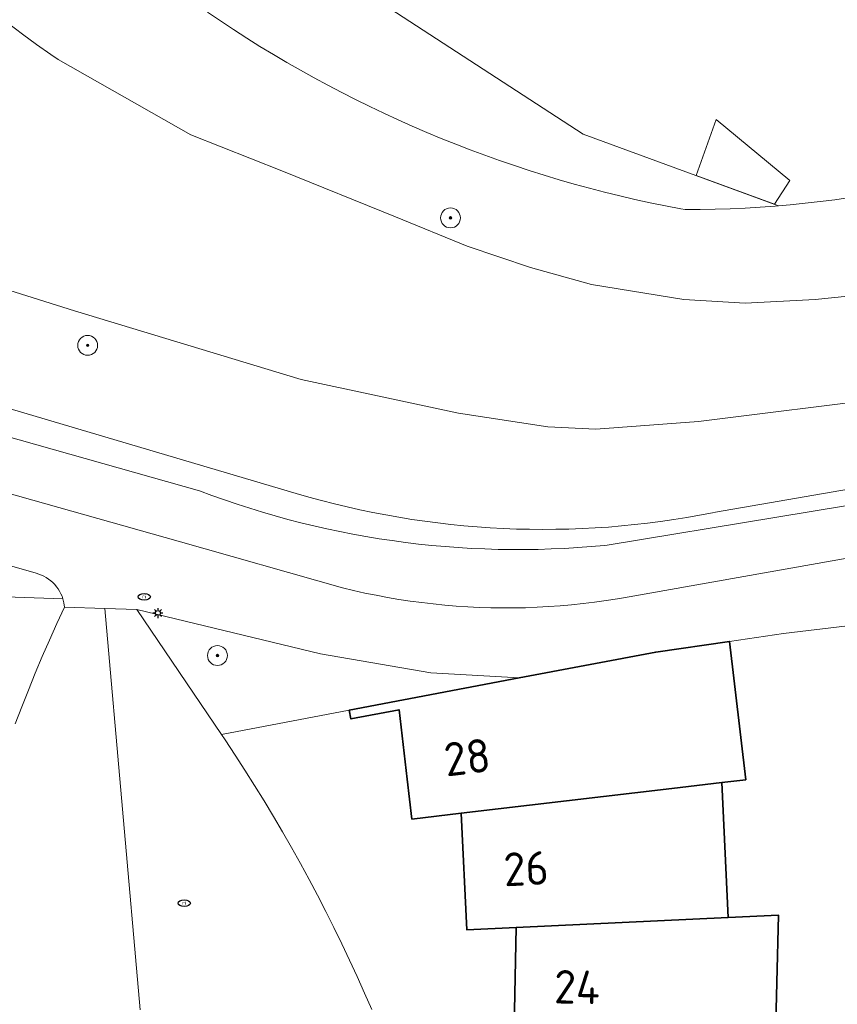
# Model space of a CAD drawing. Header units: metres. Extents: x 152610 to 160096, y 456114 to 462495.
# Tile 538 of 656: x 158312 to 158345, y 460763 to 460803. Entities that reach past the tile are written whole.
import ezdxf
from ezdxf.enums import TextEntityAlignment as Align

# ---------------------------------------------------------------- set-up
doc = ezdxf.new("R2010")
doc.units = ezdxf.units.M
doc.header["$LTSCALE"] = 0.5
doc.layers.get('0').update_dxf_attribs({"linetype": 'CONTINUOUS'})
for name, color, linetype, lineweight in [('B-PV-GK-BESCHOEIING-G', 251, 'GK-BESCHOEIING-SO', 18), ('B-PV-GR-BOOM-S', 251, 'CONTINUOUS', 25), ('B-PV-GW-TALUD_KRUIN-G', 251, 'CONTINUOUS', 18), ('B-PV-IE-MEUBILAIR-S', 251, 'CONTINUOUS', 25), ('B-PV-OG-BEBOUWING-GV', 6, 'CONTINUOUS', 35), ('B-PV-OG-BEBOUWING-T18', 1, 'CONTINUOUS', 18), ('B-PV-OG-BEBOUWING_SCHUUR-GV', 251, 'CONTINUOUS', 18), ('B-PV-OG-TERREIN_BEGROEID-GV', 251, 'CONTINUOUS', 18), ('B-PV-OG-WATER_SLOOT-GV', 251, 'CONTINUOUS', 18), ('B-PV-VH-GESLOTENVERHARDING_ASFALT-GV', 251, 'CONTINUOUS', 18), ('B-PV-VH-OPENVERHARDING_BETONSTRAATSTEEN-GV', 251, 'CONTINUOUS', 18)]:
    doc.layers.add(name, color=color, linetype=linetype, lineweight=lineweight)
doc.styles.add('NLCS-ISO', font='NLCS-ISO.ttf')
doc.styles.add('NLCS-ISO-M750-T18', font='NLCS-ISO.ttf', dxfattribs={"height": 1.35})
doc.linetypes.add('GK-BESCHOEIING-SO', pattern='A,18,-3,[1,NLCS.SHX,S=0.6,R=0,X=0,Y=0],-3', length=24)

# ---------------------------------------------------------------- blocks, each defined once
blk = doc.blocks.new('SIE-MEUBILAIR_PAAL_LICHTMAST-SO')
for points in [[(-0.62, 0), (-1, 0)], [(-0.71, 0.71), (-0.44, 0.44)], [(0, 1), (0, 0.62)], [(0.44, 0.44), (0.71, 0.71)], [(1, 0), (0.62, 0)], [(-0.71, -0.71), (-0.44, -0.44)], [(0, -0.62), (0, -1)], [(0.44, -0.44), (0.71, -0.71)]]:
    blk.add_lwpolyline(points)
blk.add_circle((0, 0), 0.5)
blk = doc.blocks.new('SIE-MEUBILAIR_PUT_RIOOLPUT-SO')
blk.add_ellipse((0, 0), major_axis=(1.25, 0), ratio=0.54)
at = {"style": 'NLCS-ISO'}
blk.add_text('ri', height=0.75, dxfattribs=at).set_placement((-0.04, 0.07), align=Align.MIDDLE_CENTER)
blk = doc.blocks.new('SGR-BOOM_GBKN-SO')
at = {"linetype": 'ByBlock', "lineweight": 18}
h = blk.add_hatch(color=0, dxfattribs=at)
h.dxf.hatch_style = 1
edge = h.paths.add_edge_path()
edge.add_arc((0, 0), 0.25, 0, 360)
at = {"color": 0, "linetype": 'ByBlock', "lineweight": 18}
for radius in [2, 0.25]:
    blk.add_circle((0, 0), radius, dxfattribs=at)
at = {"color": 0, "linetype": 'ByBlock', "lineweight": 18, "style": 'NLCS-ISO'}
blk.add_attdef('SOORT', (2.5, 0), '', height=1.5, dxfattribs=at)

msp = doc.modelspace()

# ---------------------------------------------------------------- linework, layer by layer
at = {"layer": 'B-PV-GK-BESCHOEIING-G', "flags": 128}
msp.add_lwpolyline([(158394.204, 460635.103), (158399.672, 460637.24), (158409.428, 460638.273), (158411.181, 460638.433), (158412.478, 460638.267), (158421.206, 460634.758), (158427.086, 460632.8), (158430.253, 460632.241), (158431.912, 460632.134), (158433.188, 460632.444), (158434.158, 460632.868), (158435.279, 460633.826), (158436.385, 460634.963), (158436.437, 460635.067), (158436.535, 460635.278), (158436.625, 460635.492), (158436.708, 460635.709), (158436.783, 460635.929), (158436.851, 460636.151), (158436.911, 460636.376), (158436.963, 460636.602), (158437.007, 460636.83), (158437.044, 460637.06), (158437.073, 460637.29), (158437.093, 460637.522), (158437.106, 460637.754), (158437.11, 460637.986), (158437.107, 460638.218), (158437.096, 460638.45), (158437.077, 460638.682), (158437.049, 460638.913), (158437.032, 460639.032), (158436.67, 460644.936), (158435.282, 460656.573), (158435.204, 460657.212), (158435.102, 460658.112), (158435.007, 460659.013), (158434.92, 460659.915), (158434.842, 460660.818), (158434.771, 460661.721), (158434.708, 460662.625), (158434.653, 460663.529), (158434.607, 460664.434), (158434.568, 460665.339), (158434.537, 460666.245), (158434.514, 460667.15), (158434.5, 460668.056), (158434.493, 460668.962), (158434.494, 460669.868), (158434.503, 460670.774), (158434.52, 460671.68), (158434.546, 460672.586), (158434.579, 460673.491), (158434.62, 460674.396), (158435.158, 460683.298), (158435.191, 460691.058), (158435.594, 460702.579), (158435.631, 460703.569), (158435.683, 460704.779), (158435.743, 460705.988), (158435.811, 460707.197), (158435.888, 460708.406), (158435.972, 460709.614), (158436.064, 460710.821), (158436.164, 460712.028), (158436.272, 460713.235), (158436.388, 460714.44), (158436.512, 460715.645), (158436.644, 460716.848), (158436.784, 460718.051), (158436.932, 460719.253), (158437.087, 460720.454), (158437.251, 460721.654), (158437.423, 460722.853), (158437.602, 460724.051), (158437.79, 460725.247), (158437.985, 460726.442), (158438.188, 460727.636), (158438.399, 460728.829), (158438.618, 460730.02), (158438.845, 460731.209), (158439.08, 460732.397), (158439.322, 460733.584), (158439.573, 460734.769), (158439.831, 460735.952), (158440.097, 460737.133), (158440.371, 460738.313), (158440.652, 460739.491), (158440.942, 460740.667), (158441.239, 460741.841), (158441.544, 460743.013), (158441.856, 460744.183), (158442.177, 460745.35), (158442.505, 460746.516), (158442.84, 460747.68), (158443.184, 460748.841), (158443.628, 460749.999), (158445.924, 460758.546), (158447.558, 460782.625), (158447.564, 460782.711), (158447.769, 460785.017), (158449.775, 460812.682), (158449.779, 460812.904), (158449.776, 460813.125), (158449.764, 460813.346), (158449.745, 460813.567), (158449.717, 460813.787), (158449.682, 460814.006), (158449.639, 460814.223), (158449.588, 460814.439), (158449.529, 460814.652), (158449.462, 460814.864), (158449.388, 460815.073), (158449.307, 460815.279), (158449.218, 460815.482), (158449.122, 460815.681), (158449.018, 460815.877), (158448.908, 460816.069), (158448.791, 460816.258), (158448.667, 460816.441), (158448.536, 460816.62), (158448.399, 460816.795), (158448.256, 460816.964), (158448.107, 460817.128), (158447.952, 460817.286), (158447.792, 460817.439), (158447.626, 460817.586), (158447.455, 460817.727), (158447.279, 460817.861), (158447.098, 460817.989), (158446.913, 460818.111), (158446.723, 460818.225), (158446.529, 460818.333), (158446.332, 460818.434), (158446.131, 460818.528), (158445.927, 460818.614), (158445.72, 460818.693), (158445.51, 460818.764), (158445.298, 460818.827), (158445.083, 460818.883), (158444.867, 460818.932), (158444.649, 460818.972), (158444.43, 460819.004), (158444.21, 460819.029), (158443.989, 460819.045), (158443.767, 460819.054), (158443.546, 460819.055), (158443.324, 460819.047), (158443.103, 460819.032), (158442.883, 460819.008), (158442.663, 460818.977), (158442.445, 460818.938), (158442.229, 460818.891), (158442.014, 460818.836), (158441.802, 460818.773), (158441.591, 460818.703), (158441.384, 460818.625), (158441.179, 460818.54), (158440.978, 460818.448), (158440.78, 460818.348), (158440.586, 460818.241), (158440.396, 460818.127), (158440.21, 460818.007), (158440.028, 460817.88), (158439.851, 460817.746), (158439.68, 460817.606), (158439.513, 460817.46), (158439.352, 460817.308), (158439.196, 460817.151), (158439.046, 460816.987), (158438.988, 460816.921), (158438.866, 460816.777), (158438.214, 460816.009), (158437.556, 460815.246), (158436.891, 460814.489), (158436.221, 460813.737), (158435.545, 460812.99), (158434.862, 460812.249), (158429.86, 460807.383), (158424.676, 460802.557), (158419.639, 460799.152), (158413.442, 460794.893), (158409.963, 460792.467), (158407.891, 460791.057), (158406.398, 460790.393), (158404.141, 460789.745), (158402.493, 460789.442), (158399.053, 460789.19), (158397.166, 460789.162), (158395.23, 460789.316), (158391.988, 460789.722), (158383.812, 460791.441), (158372.67, 460793.444), (158366.128, 460794.178), (158362.372, 460794.22), (158359.77, 460794.171), (158356.093, 460793.631), (158348.759, 460792.275), (158343.766, 460791.768), (158340.945, 460791.622), (158338.476, 460791.774), (158334.765, 460792.368), (158332.303, 460793.054), (158329.764, 460793.91), (158326.871, 460795.099), (158322.297, 460796.948), (158318.63, 460798.391), (158313.289, 460801.421), (158313.001, 460801.623), (158312.428, 460802.033), (158311.861, 460802.45), (158311.298, 460802.874), (158310.74, 460803.304), (158310.187, 460803.74), (158309.639, 460804.182), (158309.096, 460804.631), (158308.974, 460804.74), (158308.279, 460805.369), (158307.589, 460806.003), (158306.905, 460806.643), (158306.227, 460807.289), (158305.554, 460807.94), (158304.887, 460808.598), (158304.225, 460809.261), (158303.569, 460809.929), (158302.919, 460810.604), (158302.274, 460811.283), (158301.635, 460811.969), (158301.003, 460812.659), (158300.376, 460813.355), (158299.755, 460814.057), (158299.14, 460814.763), (158298.531, 460815.475), (158297.928, 460816.192), (158297.332, 460816.914), (158296.741, 460817.642), (158296.157, 460818.374), (158295.579, 460819.111), (158295.008, 460819.853), (158294.442, 460820.6), (158293.884, 460821.352), (158293.331, 460822.109), (158292.785, 460822.87), (158292.246, 460823.636), (158291.713, 460824.406), (158291.356, 460825.047), (158290.995, 460825.712), (158290.641, 460826.38), (158290.294, 460827.052), (158289.955, 460827.728), (158289.622, 460828.408), (158289.297, 460829.091), (158288.978, 460829.777), (158288.667, 460830.467), (158288.364, 460831.16), (158288.068, 460831.856), (158287.779, 460832.555), (158287.497, 460833.258), (158287.223, 460833.963), (158286.957, 460834.671), (158286.698, 460835.382), (158286.446, 460836.095), (158286.202, 460836.811), (158285.966, 460837.53), (158285.737, 460838.251), (158285.516, 460838.975), (158285.303, 460839.7), (158285.097, 460840.428), (158284.899, 460841.159), (158284.708, 460841.891), (158284.526, 460842.625), (158284.351, 460843.361), (158284.184, 460844.099), (158284.117, 460844.337), (158283.904, 460845.111), (158283.699, 460845.887), (158283.502, 460846.665), (158283.313, 460847.445), (158283.131, 460848.226), (158282.957, 460849.01), (158282.791, 460849.795), (158282.633, 460850.582), (158282.483, 460851.371), (158282.34, 460852.16), (158282.206, 460852.952), (158282.079, 460853.744), (158281.96, 460854.538), (158281.85, 460855.333), (158281.747, 460856.129), (158281.652, 460856.926), (158281.565, 460857.724), (158281.485, 460858.523), (158281.414, 460859.322), (158281.351, 460860.122), (158281.296, 460860.923), (158281.23, 460861.521), (158281.088, 460862.87), (158280.953, 460864.221), (158280.827, 460865.572), (158280.708, 460866.924), (158280.598, 460868.276), (158280.495, 460869.629), (158280.401, 460870.983), (158280.314, 460872.338), (158280.235, 460873.692), (158280.165, 460875.048), (158280.102, 460876.403), (158280.047, 460877.759), (158280.001, 460879.116), (158279.962, 460880.472), (158279.931, 460881.829), (158279.908, 460883.186), (158279.894, 460884.543), (158279.887, 460885.9), (158279.891, 460885.99), (158279.945, 460886.984), (158280.006, 460887.977), (158280.075, 460888.969), (158280.152, 460889.961), (158280.237, 460890.952), (158280.33, 460891.943), (158280.431, 460892.932), (158280.54, 460893.921), (158280.657, 460894.909), (158280.781, 460895.896), (158280.914, 460896.882), (158280.984, 460897.375), (158281.062, 460900.771), (158281.337, 460903.298), (158281.91, 460905.435), (158283.375, 460910.513), (158284.626, 460914.493), (158285.804, 460917.691), (158287.575, 460922.665), (158288.803, 460925.31), (158289.746, 460927.85), (158290.111, 460929.358), (158290.135, 460930.33), (158290.085, 460930.94), (158289.815, 460931.654), (158289.096, 460933.16), (158288.946, 460933.364), (158288.79, 460933.564), (158288.628, 460933.758), (158288.46, 460933.947), (158288.286, 460934.131), (158288.106, 460934.309), (158287.92, 460934.481), (158287.73, 460934.648), (158287.534, 460934.808), (158287.333, 460934.962), (158287.127, 460935.109), (158286.917, 460935.25), (158286.722, 460935.373), (158286.448, 460935.482), (158286.172, 460935.584), (158285.893, 460935.678), (158285.611, 460935.765), (158285.328, 460935.844), (158285.042, 460935.915), (158284.754, 460935.978), (158284.465, 460936.034), (158284.174, 460936.082), (158283.882, 460936.121), (158283.589, 460936.153), (158283.296, 460936.177), (158283.002, 460936.193), (158282.707, 460936.201), (158282.413, 460936.201), (158282.118, 460936.193), (158281.824, 460936.177), (158281.53, 460936.153), (158281.238, 460936.121), (158280.946, 460936.081), (158280.655, 460936.033), (158280.366, 460935.977), (158280.078, 460935.913), (158279.792, 460935.842), (158279.509, 460935.763), (158279.227, 460935.676), (158278.948, 460935.582), (158278.672, 460935.48), (158278.398, 460935.37), (158278.128, 460935.254), (158277.861, 460935.129), (158277.597, 460934.998), (158277.337, 460934.86), (158277.081, 460934.714), (158276.829, 460934.562), (158276.816, 460934.554), (158276.615, 460934.376), (158276.42, 460934.192), (158276.23, 460934.002), (158276.046, 460933.807), (158275.868, 460933.607), (158275.696, 460933.401), (158275.53, 460933.19), (158275.371, 460932.974), (158275.218, 460932.754), (158275.072, 460932.529), (158274.932, 460932.3), (158274.799, 460932.067), (158274.674, 460931.83), (158274.555, 460931.589), (158274.444, 460931.345), (158274.34, 460931.098), (158274.244, 460930.847), (158274.154, 460930.594), (158274.073, 460930.339), (158273.999, 460930.081), (158273.933, 460929.821), (158273.875, 460929.559), (158273.824, 460929.296), (158273.782, 460929.031), (158273.747, 460928.765), (158273.72, 460928.498), (158273.702, 460928.23), (158273.691, 460927.962), (158273.688, 460927.694), (158273.693, 460927.426), (158273.707, 460927.158), (158273.728, 460926.89), (158273.757, 460926.624), (158273.794, 460926.358), (158273.839, 460926.094), (158273.892, 460925.831), (158273.953, 460925.569), (158274.021, 460925.31), (158274.098, 460925.053), (158274.129, 460924.954), (158275.155, 460920.831), (158276.3, 460916.739), (158276.366, 460916.372), (158276.521, 460915.479), (158276.668, 460914.584), (158276.808, 460913.688), (158276.939, 460912.791), (158277.062, 460911.893), (158277.178, 460910.994), (158277.285, 460910.094), (158277.385, 460909.193), (158277.477, 460908.291), (158277.56, 460907.388), (158277.636, 460906.485), (158277.704, 460905.581), (158277.764, 460904.676), (158277.816, 460903.771), (158277.859, 460902.866), (158277.895, 460901.96), (158277.923, 460901.054), (158277.943, 460900.147), (158277.955, 460899.241), (158277.959, 460898.334), (158277.954, 460897.428), (158277.942, 460896.521), (158277.922, 460895.615), (158277.918, 460895.406), (158277.897, 460894.456), (158277.868, 460893.506), (158277.831, 460892.556), (158277.786, 460891.607), (158277.733, 460890.658), (158277.672, 460889.709), (158277.603, 460888.762), (158277.526, 460887.814), (158277.441, 460886.868), (158277.348, 460885.922), (158277.247, 460884.977), (158277.139, 460884.033), (158277.022, 460883.089), (158276.897, 460882.147), (158276.676, 460878.466), (158276.445, 460874.69), (158276.457, 460870.098), (158276.5, 460869.892), (158276.595, 460869.48), (158276.697, 460869.07), (158276.807, 460868.662), (158276.925, 460868.256), (158277.05, 460867.852), (158277.183, 460867.451), (158277.324, 460867.052), (158277.472, 460866.657), (158277.627, 460866.264), (158277.79, 460865.874), (158277.961, 460865.487), (158278.138, 460865.104), (158278.323, 460864.723), (158278.515, 460864.347), (158278.714, 460863.974), (158278.92, 460863.605), (158279.133, 460863.24), (158279.352, 460862.881), (158279.365, 460862.859), (158279.482, 460862.657), (158279.592, 460862.45), (158279.696, 460862.24), (158279.791, 460862.026), (158279.88, 460861.809), (158279.961, 460861.589), (158280.034, 460861.367), (158280.1, 460861.142), (158280.158, 460860.915), (158280.209, 460860.687), (158280.251, 460860.456), (158280.286, 460860.225), (158280.313, 460859.992), (158280.331, 460859.759), (158280.342, 460859.525), (158280.345, 460859.29), (158280.34, 460859.056), (158280.326, 460858.822), (158280.305, 460858.589), (158280.276, 460858.357), (158280.239, 460858.126), (158280.194, 460857.896), (158280.141, 460857.667), (158280.081, 460857.441), (158280.012, 460857.217), (158279.936, 460856.996), (158279.853, 460856.777), (158279.762, 460856.561), (158279.664, 460856.348), (158279.559, 460856.139), (158279.446, 460855.934), (158279.327, 460855.732), (158279.201, 460855.535), (158279.068, 460855.342), (158278.929, 460855.154), (158278.783, 460854.97), (158278.631, 460854.792), (158278.473, 460854.619), (158278.31, 460854.451), (158278.14, 460854.29), (158277.966, 460854.134), (158277.786, 460853.984), (158277.601, 460853.84), (158277.411, 460853.703), (158277.217, 460853.572), (158277.018, 460853.448), (158276.815, 460853.331), (158276.335, 460852.967), (158275.86, 460852.596), (158275.39, 460852.219), (158274.925, 460851.836), (158274.465, 460851.446), (158274.01, 460851.051), (158273.56, 460850.649), (158273.116, 460850.242), (158272.678, 460849.829), (158272.245, 460849.41), (158271.817, 460848.985), (158271.395, 460848.554), (158270.979, 460848.119), (158270.569, 460847.677), (158270.164, 460847.23), (158269.766, 460846.778), (158269.374, 460846.321), (158268.987, 460845.858), (158268.607, 460845.39), (158268.233, 460844.918), (158267.866, 460844.44), (158267.505, 460843.958), (158267.15, 460843.471), (158266.802, 460842.979), (158266.46, 460842.482), (158266.125, 460841.981), (158265.797, 460841.476), (158265.475, 460840.966), (158265.16, 460840.453), (158265.013, 460840.207), (158264.962, 460840.122), (158264.449, 460839.277), (158263.929, 460838.437), (158263.403, 460837.6), (158262.87, 460836.768), (158262.33, 460835.94), (158261.783, 460835.117), (158261.23, 460834.298), (158260.67, 460833.483), (158260.103, 460832.673), (158259.53, 460831.868), (158258.951, 460831.067), (158258.365, 460830.271), (158257.772, 460829.48), (158257.174, 460828.694), (158256.568, 460827.912), (158255.957, 460827.136), (158255.648, 460826.75), (158252.114, 460823), (158249.217, 460820.633), (158245.157, 460816.851), (158241.433, 460813.794), (158238.545, 460811.485), (158237.549, 460810.365), (158237.104, 460809.658), (158236.804, 460808.475), (158236.721, 460807.788), (158236.811, 460806.912), (158236.919, 460806.064), (158237.199, 460805.331), (158237.564, 460804.637), (158238.13, 460803.857), (158238.867, 460802.984), (158239.661, 460802.32), (158240.731, 460801.8), (158241.446, 460801.736), (158243.286, 460801.696), (158246.878, 460802.045), (158252.024, 460802.334), (158262.872, 460802.329), (158263.649, 460802.302), (158264.56, 460802.264), (158265.469, 460802.218), (158266.379, 460802.163), (158267.287, 460802.101), (158268.196, 460802.03), (158269.103, 460801.952), (158270.01, 460801.866), (158270.916, 460801.771), (158271.821, 460801.669), (158272.725, 460801.559), (158273.629, 460801.441), (158274.531, 460801.315), (158275.432, 460801.181), (158276.331, 460801.039), (158277.23, 460800.889), (158278.863, 460800.455), (158278.971, 460800.426), (158279.325, 460800.363), (158280.474, 460800.154), (158281.622, 460799.936), (158282.768, 460799.711), (158283.913, 460799.478), (158285.056, 460799.237), (158286.197, 460798.989), (158287.337, 460798.732), (158288.475, 460798.468), (158289.611, 460798.196), (158290.745, 460797.916), (158291.877, 460797.628), (158293.007, 460797.333), (158293.571, 460797.182), (158297.682, 460796.253), (158306.52, 460793.64), (158313.946, 460791.308), (158323.08, 460788.544), (158329.405, 460787.198), (158333.001, 460786.642), (158334.936, 460786.554), (158339.069, 460786.856), (158346.809, 460787.824), (158353.804, 460788.872), (158354.213, 460788.949), (158354.878, 460789.069), (158355.544, 460789.18), (158356.211, 460789.284), (158356.88, 460789.38), (158357.55, 460789.467), (158358.22, 460789.547), (158358.892, 460789.619), (158359.564, 460789.683), (158360.238, 460789.739), (158360.911, 460789.787), (158361.586, 460789.827), (158362.26, 460789.859), (158362.935, 460789.883), (158366.139, 460790.166), (158368.073, 460790.25), (158371.078, 460789.757), (158380.199, 460787.747), (158387.394, 460786.08), (158394.961, 460784.168), (158398.082, 460783.152), (158400.2, 460782.655), (158402.651, 460782.389), (158403.938, 460782.376), (158405.538, 460782.583), (158407.499, 460783.182), (158410.8, 460784.854), (158414.176, 460786.813), (158421.344, 460791.343), (158425.56, 460795.069), (158428.201, 460797.263), (158430.188, 460798.415), (158432.024, 460799.223), (158433.272, 460799.496), (158434.51, 460799.691), (158435.512, 460799.678), (158435.571, 460799.678), (158435.812, 460799.673), (158436.052, 460799.66), (158436.292, 460799.64), (158436.531, 460799.611), (158436.769, 460799.574), (158437.006, 460799.529), (158437.241, 460799.477), (158437.474, 460799.417), (158437.705, 460799.349), (158437.934, 460799.273), (158438.16, 460799.19), (158438.383, 460799.099), (158438.603, 460799.001), (158438.82, 460798.896), (158439.033, 460798.784), (158439.242, 460798.664), (158439.447, 460798.538), (158439.648, 460798.405), (158439.844, 460798.265), (158440.036, 460798.119), (158440.222, 460797.967), (158440.404, 460797.809), (158440.58, 460797.644), (158440.75, 460797.474), (158440.915, 460797.298), (158441.074, 460797.117), (158441.227, 460796.931), (158441.373, 460796.74), (158441.513, 460796.544), (158441.628, 460796.364), (158441.826, 460796.046), (158442.016, 460795.723), (158442.199, 460795.397), (158442.376, 460795.066), (158442.545, 460794.732), (158442.707, 460794.395), (158442.862, 460794.054), (158443.009, 460793.709), (158443.149, 460793.362), (158443.282, 460793.012), (158443.407, 460792.659), (158443.525, 460792.303), (158443.635, 460791.945), (158443.737, 460791.585), (158443.832, 460791.222), (158443.918, 460790.858), (158443.997, 460790.492), (158444.069, 460790.124), (158444.132, 460789.755), (158444.187, 460789.385), (158444.235, 460789.013), (158444.274, 460788.641), (158444.306, 460788.268), (158444.33, 460787.894), (158444.345, 460787.52), (158444.353, 460787.145), (158444.352, 460786.771), (158444.344, 460786.396), (158444.328, 460786.022), (158444.303, 460785.648), (158444.271, 460785.275), (158444.257, 460785.179), (158443.906, 460782.774), (158443.891, 460782.664), (158443.821, 460782.182), (158443.743, 460781.7), (158443.657, 460781.221), (158443.564, 460780.742), (158443.462, 460780.265), (158443.353, 460779.79), (158443.235, 460779.317), (158443.111, 460778.846), (158442.978, 460778.377), (158442.838, 460777.91), (158442.69, 460777.445), (158442.534, 460776.983), (158442.371, 460776.524), (158442.2, 460776.067), (158442.022, 460775.613), (158441.837, 460775.163), (158441.644, 460774.715), (158441.444, 460774.27), (158441.236, 460773.829), (158441.021, 460773.392), (158440.911, 460773.175), (158439.832, 460771.612), (158438.961, 460770.654), (158437.216, 460769.1), (158434.467, 460766.472), (158429.972, 460762.293), (158429.745, 460762.115), (158429.297, 460761.752), (158428.853, 460761.383), (158428.415, 460761.008), (158427.982, 460760.628), (158427.554, 460760.241), (158427.131, 460759.848), (158426.714, 460759.449), (158426.303, 460759.045), (158425.897, 460758.635), (158425.497, 460758.219), (158425.103, 460757.798), (158424.715, 460757.372), (158424.332, 460756.94), (158423.956, 460756.503), (158423.586, 460756.06), (158423.221, 460755.613), (158422.864, 460755.161), (158422.512, 460754.703), (158422.167, 460754.241), (158421.828, 460753.774), (158421.496, 460753.303), (158421.17, 460752.826), (158420.851, 460752.346), (158420.539, 460751.861), (158420.233, 460751.372), (158419.935, 460750.878), (158419.643, 460750.381), (158419.425, 460749.999), (158416.895, 460745.406), (158416.596, 460744.735), (158416.304, 460744.062), (158416.024, 460743.394), (158415.474, 460742.023), (158415.213, 460741.338), (158414.958, 460740.65), (158414.711, 460739.959), (158414.472, 460739.265), (158414.241, 460738.569), (158414.016, 460737.87), (158413.8, 460737.169), (158413.591, 460736.466), (158413.39, 460735.76), (158413.197, 460735.052), (158413.011, 460734.342), (158412.833, 460733.631), (158412.663, 460732.917), (158412.501, 460732.201), (158412.346, 460731.484), (158412.199, 460730.765), (158412.061, 460730.045), (158412.014, 460729.793), (158412.033, 460729.354), (158412.06, 460728.914), (158412.095, 460728.476), (158412.137, 460728.038), (158412.188, 460727.601), (158412.247, 460727.165), (158412.313, 460726.73), (158412.388, 460726.297), (158412.47, 460725.865), (158412.56, 460725.434), (158412.658, 460725.005), (158412.764, 460724.578), (158412.878, 460724.153), (158412.999, 460723.73), (158413.128, 460723.31), (158413.265, 460722.892), (158413.409, 460722.476), (158413.56, 460722.063), (158413.72, 460721.653), (158413.886, 460721.246), (158414.06, 460720.842), (158414.241, 460720.441), (158414.43, 460720.044), (158414.626, 460719.65), (158414.829, 460719.259), (158415.039, 460718.873), (158415.255, 460718.49), (158415.479, 460718.111), (158415.71, 460717.737), (158415.947, 460717.366), (158416.192, 460717.001), (158416.442, 460716.639), (158416.7, 460716.282), (158416.964, 460715.93), (158417.234, 460715.583), (158417.51, 460715.241), (158417.793, 460714.904), (158418.081, 460714.572), (158418.376, 460714.245), (158418.676, 460713.924), (158418.983, 460713.608), (158419.295, 460713.298), (158419.612, 460712.994), (158419.935, 460712.695), (158420.264, 460712.403), (158420.598, 460712.116), (158420.937, 460711.835), (158421.28, 460711.561), (158421.629, 460711.293), (158421.983, 460711.032), (158422.341, 460710.776), (158422.704, 460710.528), (158423.072, 460710.286), (158423.444, 460710.051), (158423.819, 460709.822), (158424.081, 460709.669), (158424.209, 460709.611), (158424.479, 460709.483), (158424.744, 460709.348), (158425.006, 460709.206), (158425.265, 460709.057), (158425.519, 460708.901), (158425.768, 460708.739), (158426.014, 460708.569), (158426.254, 460708.393), (158426.49, 460708.211), (158426.721, 460708.023), (158426.947, 460707.828), (158427.167, 460707.627), (158427.382, 460707.421), (158427.592, 460707.209), (158427.795, 460706.991), (158427.993, 460706.768), (158428.185, 460706.54), (158428.37, 460706.306), (158428.549, 460706.068), (158428.722, 460705.825), (158428.888, 460705.578), (158429.047, 460705.326), (158429.2, 460705.07), (158429.345, 460704.809), (158429.484, 460704.546), (158429.615, 460704.278), (158429.74, 460704.007), (158429.857, 460703.733), (158429.966, 460703.456), (158430.068, 460703.176), (158430.163, 460702.893), (158430.249, 460702.608), (158430.329, 460702.32), (158430.42, 460701.95), (158428.933, 460690.288), (158428.348, 460688.69), (158428.2, 460688.309), (158428.045, 460687.931), (158427.882, 460687.557), (158427.712, 460687.185), (158427.535, 460686.817), (158427.35, 460686.453), (158427.159, 460686.092), (158426.96, 460685.736), (158426.755, 460685.383), (158426.542, 460685.034), (158426.323, 460684.689), (158426.097, 460684.349), (158425.865, 460684.013), (158425.626, 460683.682), (158425.503, 460683.519), (158419.706, 460678.275), (158416.726, 460675.288), (158415, 460673.127), (158413.37, 460670.851), (158411.077, 460666.723), (158410.912, 460666.216), (158410.753, 460665.706), (158410.603, 460665.194), (158410.46, 460664.68), (158410.325, 460664.164), (158410.197, 460663.645), (158410.078, 460663.125), (158409.966, 460662.603), (158409.862, 460662.08), (158409.766, 460661.555), (158409.678, 460661.028), (158409.597, 460660.501), (158409.525, 460659.972), (158409.46, 460659.442), (158409.404, 460658.911), (158409.355, 460658.38), (158409.315, 460657.848), (158409.282, 460657.315), (158409.257, 460656.782), (158409.241, 460656.248), (158409.235, 460655.959), (158409.242, 460655.87), (158409.263, 460655.538), (158409.275, 460655.207), (158409.28, 460654.875), (158409.277, 460654.543), (158409.266, 460654.211), (158409.246, 460653.88), (158409.219, 460653.549), (158409.184, 460653.219), (158409.141, 460652.89), (158409.09, 460652.562), (158409.031, 460652.236), (158408.964, 460651.911), (158408.889, 460651.587), (158408.807, 460651.266), (158408.717, 460650.946), (158408.619, 460650.629), (158408.513, 460650.315), (158408.401, 460650.003), (158408.28, 460649.693), (158408.152, 460649.387), (158408.017, 460649.084), (158407.874, 460648.784), (158407.725, 460648.488), (158407.568, 460648.196), (158407.404, 460647.907), (158407.234, 460647.622), (158407.056, 460647.342), (158406.872, 460647.066), (158406.681, 460646.794), (158406.484, 460646.527), (158406.28, 460646.265), (158406.07, 460646.008), (158405.854, 460645.757), (158405.632, 460645.51), (158405.404, 460645.269), (158405.17, 460645.033), (158404.931, 460644.803), (158404.686, 460644.579), (158404.436, 460644.361), (158404.181, 460644.149), (158403.921, 460643.943), (158403.655, 460643.744), (158403.386, 460643.55), (158403.111, 460643.364), (158402.832, 460643.184), (158402.549, 460643.011), (158402.262, 460642.845), (158401.97, 460642.686), (158401.675, 460642.534), (158401.377, 460642.389), (158401.075, 460642.251), (158393.045, 460640.011), (158392.433, 460639.8)], dxfattribs=at)
at = {"layer": 'B-PV-GW-TALUD_KRUIN-G', "flags": 128}
for points in [[(158345.161, 460795.87), (158344.562, 460795.786), (158343.962, 460795.711), (158343.361, 460795.643), (158342.758, 460795.583), (158342.294, 460795.543), (158342.156, 460795.531), (158341.552, 460795.486), (158340.948, 460795.45), (158340.344, 460795.422), (158339.739, 460795.402), (158339.134, 460795.39), (158338.529, 460795.386), (158338.363, 460795.417), (158337.744, 460795.536), (158337.127, 460795.663), (158336.512, 460795.798), (158335.899, 460795.94), (158335.287, 460796.091), (158334.677, 460796.249), (158334.07, 460796.415), (158333.464, 460796.589), (158332.861, 460796.77), (158332.26, 460796.959), (158331.662, 460797.156), (158331.066, 460797.36), (158330.473, 460797.572), (158329.883, 460797.791), (158329.295, 460798.018), (158328.71, 460798.252), (158328.129, 460798.493), (158327.55, 460798.742), (158326.975, 460798.999), (158326.403, 460799.262), (158325.834, 460799.533), (158325.269, 460799.811), (158324.708, 460800.096), (158324.15, 460800.388), (158323.596, 460800.688), (158323.045, 460800.994), (158322.499, 460801.307), (158321.957, 460801.628), (158321.418, 460801.955), (158320.884, 460802.289), (158320.355, 460802.629), (158319.829, 460802.977), (158319.308, 460803.331)], [(158283.759, 460795.532), (158322.88, 460783.959), (158323.389, 460783.812), (158323.899, 460783.673), (158324.412, 460783.542), (158324.927, 460783.419), (158325.443, 460783.303), (158325.962, 460783.195), (158326.481, 460783.095), (158327.003, 460783.003), (158327.525, 460782.919), (158328.049, 460782.843), (158328.574, 460782.774), (158329.1, 460782.714), (158329.626, 460782.661), (158330.154, 460782.617), (158330.682, 460782.58), (158331.21, 460782.552), (158331.739, 460782.531), (158332.269, 460782.519), (158332.798, 460782.514), (158333.327, 460782.518), (158333.856, 460782.529), (158334.385, 460782.548), (158334.914, 460782.576), (158335.442, 460782.611), (158335.97, 460782.655), (158336.496, 460782.706), (158337.022, 460782.765), (158337.547, 460782.832), (158338.071, 460782.908), (158338.594, 460782.991), (158339.116, 460783.082), (158339.636, 460783.181), (158339.758, 460783.205), (158353.491, 460785.587)]]:
    msp.add_lwpolyline(points, dxfattribs=at)
at = {"layer": 'B-PV-OG-BEBOUWING-GV', "flags": 128}
for points in [[(158337.996, 460772.086), (158340.006, 460772.323), (158340.975, 460772.437), (158340.32, 460778.009), (158337.35, 460777.578), (158331.853, 460776.537), (158325.01, 460775.24), (158325.077, 460774.887), (158327.016, 460775.255), (158327.345, 460772.459), (158327.534, 460770.855), (158329.52, 460771.089)], [(158340.262, 460766.9), (158340.006, 460772.323), (158337.996, 460772.086), (158329.52, 460771.089), (158329.741, 460766.404), (158331.737, 460766.498)], [(158342.161, 460761.569), (158342.287, 460766.995), (158340.262, 460766.9), (158331.737, 460766.498), (158331.63, 460761.81), (158333.629, 460761.764)]]:
    msp.add_lwpolyline(points, close=True, dxfattribs=at)
at = {"layer": 'B-PV-OG-BEBOUWING_SCHUUR-GV', "flags": 128}
msp.add_lwpolyline([(158342.751, 460796.556), (158339.777, 460799.011), (158338.978, 460796.755), (158342.124, 460795.605)], close=True, dxfattribs=at)
at = {"layer": 'B-PV-OG-TERREIN_BEGROEID-GV', "flags": 128}
for points in [[(158319.308, 460803.331), (158319.829, 460802.977), (158320.355, 460802.629), (158320.884, 460802.289), (158321.418, 460801.955), (158321.957, 460801.628), (158322.499, 460801.307), (158323.045, 460800.994), (158323.596, 460800.688), (158324.15, 460800.388), (158324.708, 460800.096), (158325.269, 460799.811), (158325.834, 460799.533), (158326.403, 460799.262), (158326.975, 460798.999), (158327.55, 460798.742), (158328.129, 460798.493), (158328.71, 460798.252), (158329.295, 460798.018), (158329.883, 460797.791), (158330.473, 460797.572), (158331.066, 460797.36), (158331.662, 460797.156), (158332.26, 460796.959), (158332.861, 460796.77), (158333.464, 460796.589), (158334.07, 460796.415), (158334.677, 460796.249), (158335.287, 460796.091), (158335.899, 460795.94), (158336.512, 460795.798), (158337.127, 460795.663), (158337.744, 460795.536), (158338.363, 460795.417), (158338.529, 460795.386), (158339.134, 460795.39), (158339.739, 460795.402), (158340.344, 460795.422), (158340.948, 460795.45), (158341.552, 460795.486), (158342.156, 460795.531), (158342.294, 460795.543), (158334.433, 460798.416), (158322.886, 460805.936)], [(158310.74, 460803.304), (158311.298, 460802.874), (158311.861, 460802.45), (158312.428, 460802.033), (158313.001, 460801.623), (158313.289, 460801.421), (158318.63, 460798.391), (158322.297, 460796.948), (158326.87, 460795.099), (158329.764, 460793.91), (158332.303, 460793.054), (158334.765, 460792.368), (158338.476, 460791.774), (158340.945, 460791.622), (158343.766, 460791.768), (158348.759, 460792.275), (158356.093, 460793.631), (158359.77, 460794.171), (158362.372, 460794.22), (158366.128, 460794.179), (158372.67, 460793.444), (158383.812, 460791.441)], [(158345.161, 460795.87), (158344.562, 460795.786), (158343.962, 460795.711), (158343.361, 460795.643), (158342.758, 460795.583), (158342.294, 460795.543), (158342.156, 460795.531), (158341.552, 460795.486), (158340.948, 460795.45), (158340.344, 460795.422), (158339.739, 460795.402), (158339.134, 460795.39), (158338.529, 460795.386), (158338.363, 460795.417), (158337.744, 460795.536), (158337.127, 460795.663), (158336.512, 460795.798), (158335.899, 460795.94), (158335.287, 460796.091), (158334.677, 460796.249), (158334.07, 460796.415), (158333.464, 460796.589), (158332.861, 460796.77), (158332.26, 460796.959), (158331.662, 460797.156), (158331.066, 460797.36), (158330.473, 460797.572), (158329.883, 460797.791), (158329.295, 460798.018), (158328.71, 460798.252), (158328.129, 460798.493), (158327.55, 460798.742), (158326.975, 460798.999), (158326.403, 460799.262), (158325.834, 460799.533), (158325.269, 460799.811), (158324.708, 460800.096), (158324.15, 460800.388), (158323.596, 460800.688), (158323.045, 460800.994), (158322.499, 460801.307), (158321.957, 460801.628), (158321.418, 460801.955), (158320.884, 460802.289), (158320.355, 460802.629), (158319.829, 460802.977), (158319.308, 460803.331)], [(158283.759, 460795.532), (158322.88, 460783.959), (158323.389, 460783.812), (158323.899, 460783.673), (158324.412, 460783.542), (158324.927, 460783.419), (158325.443, 460783.303), (158325.962, 460783.195), (158326.481, 460783.095), (158327.003, 460783.003), (158327.525, 460782.919), (158328.049, 460782.843), (158328.574, 460782.774), (158329.1, 460782.714), (158329.626, 460782.661), (158330.154, 460782.617), (158330.682, 460782.58), (158331.21, 460782.552), (158331.739, 460782.531), (158332.269, 460782.519), (158332.798, 460782.514), (158333.327, 460782.518), (158333.856, 460782.529), (158334.385, 460782.548), (158334.914, 460782.576), (158335.442, 460782.611), (158335.97, 460782.655), (158336.496, 460782.706), (158337.022, 460782.765), (158337.547, 460782.832), (158338.071, 460782.908), (158338.594, 460782.991), (158339.116, 460783.082), (158339.636, 460783.181), (158339.758, 460783.205), (158353.491, 460785.587)], [(158353.491, 460785.587), (158339.758, 460783.205), (158339.636, 460783.181), (158339.116, 460783.082), (158338.594, 460782.991), (158338.071, 460782.908), (158337.547, 460782.832), (158337.022, 460782.765), (158336.496, 460782.706), (158335.97, 460782.655), (158335.442, 460782.611), (158334.914, 460782.576), (158334.385, 460782.548), (158333.856, 460782.529), (158333.327, 460782.518), (158332.798, 460782.514), (158332.269, 460782.519), (158331.739, 460782.531), (158331.21, 460782.552), (158330.682, 460782.58), (158330.154, 460782.617), (158329.626, 460782.661), (158329.1, 460782.714), (158328.574, 460782.774), (158328.049, 460782.843), (158327.525, 460782.919), (158327.003, 460783.003), (158326.481, 460783.095), (158325.962, 460783.195), (158325.443, 460783.303), (158324.927, 460783.419), (158324.412, 460783.542), (158323.899, 460783.673), (158323.389, 460783.812), (158322.88, 460783.959), (158283.759, 460795.532)], [(158278.973, 460795.383), (158318.982, 460784.074), (158319.483, 460783.886), (158319.987, 460783.706), (158320.494, 460783.533), (158321.003, 460783.368), (158321.515, 460783.21), (158322.029, 460783.061), (158322.545, 460782.918), (158323.063, 460782.784), (158323.583, 460782.657), (158324.105, 460782.538), (158324.629, 460782.427), (158325.154, 460782.324), (158325.681, 460782.229), (158326.209, 460782.141), (158326.738, 460782.062), (158327.269, 460781.99), (158327.8, 460781.926), (158328.333, 460781.871), (158328.866, 460781.823), (158329.4, 460781.783), (158329.934, 460781.751), (158330.469, 460781.727), (158331.004, 460781.711), (158331.539, 460781.703), (158332.075, 460781.704), (158332.61, 460781.712), (158333.145, 460781.728), (158333.68, 460781.752), (158334.214, 460781.784), (158334.748, 460781.824), (158335.281, 460781.872), (158335.4, 460781.884), (158349.05, 460784.136)], [(158346.809, 460787.824), (158339.069, 460786.856), (158334.937, 460786.554), (158333.001, 460786.642), (158329.405, 460787.198), (158323.08, 460788.544), (158313.946, 460791.308), (158306.52, 460793.641)], [(158308.47, 460779.9), (158313.486, 460779.718), (158313.449, 460779.823), (158313.404, 460779.925), (158313.353, 460780.023), (158313.294, 460780.118), (158313.229, 460780.207), (158313.157, 460780.293), (158313.08, 460780.372), (158312.997, 460780.446), (158312.909, 460780.514), (158312.816, 460780.575), (158312.719, 460780.63), (158312.618, 460780.677), (158312.514, 460780.717), (158312.409, 460780.749), (158287.427, 460787.936)]]:
    msp.add_lwpolyline(points, dxfattribs=at)
msp.add_lwpolyline([(158323.851, 460777.509), (158316.456, 460779.285), (158319.863, 460774.265), (158325.01, 460775.24), (158331.853, 460776.537), (158328.301, 460776.744)], close=True, dxfattribs=at)
at = {"layer": 'B-PV-OG-WATER_SLOOT-GV', "flags": 128}
for points in [[(158383.812, 460791.441), (158372.67, 460793.444), (158366.128, 460794.179), (158362.372, 460794.22), (158359.77, 460794.171), (158356.093, 460793.631), (158348.759, 460792.275), (158343.766, 460791.768), (158340.945, 460791.622), (158338.476, 460791.774), (158334.765, 460792.368), (158332.303, 460793.054), (158329.764, 460793.91), (158326.87, 460795.099), (158322.297, 460796.948), (158318.63, 460798.391), (158313.289, 460801.421), (158313.001, 460801.623), (158312.428, 460802.033), (158311.861, 460802.45), (158311.298, 460802.874), (158310.74, 460803.304)], [(158306.52, 460793.641), (158313.946, 460791.308), (158323.08, 460788.544), (158329.405, 460787.198), (158333.001, 460786.642), (158334.937, 460786.554), (158339.069, 460786.856), (158346.809, 460787.824)]]:
    msp.add_lwpolyline(points, dxfattribs=at)
at = {"layer": 'B-PV-VH-GESLOTENVERHARDING_ASFALT-GV', "flags": 128}
for points in [[(158349.05, 460784.136), (158335.4, 460781.884), (158335.281, 460781.872), (158334.748, 460781.824), (158334.214, 460781.784), (158333.68, 460781.752), (158333.145, 460781.728), (158332.61, 460781.712), (158332.075, 460781.704), (158331.539, 460781.703), (158331.004, 460781.711), (158330.469, 460781.727), (158329.934, 460781.751), (158329.4, 460781.783), (158328.866, 460781.823), (158328.333, 460781.871), (158327.8, 460781.926), (158327.269, 460781.99), (158326.738, 460782.062), (158326.209, 460782.141), (158325.681, 460782.229), (158325.154, 460782.324), (158324.629, 460782.427), (158324.105, 460782.538), (158323.583, 460782.657), (158323.063, 460782.784), (158322.545, 460782.918), (158322.029, 460783.061), (158321.515, 460783.21), (158321.003, 460783.368), (158320.494, 460783.533), (158319.987, 460783.706), (158319.483, 460783.886), (158318.982, 460784.074), (158278.973, 460795.383)], [(158310.068, 460784.31), (158318.129, 460782.039), (158324.733, 460780.164), (158325.182, 460780.056), (158325.636, 460779.955), (158326.091, 460779.862), (158326.549, 460779.777), (158327.008, 460779.699), (158327.468, 460779.629), (158327.928, 460779.568), (158328.391, 460779.513), (158328.853, 460779.467), (158329.317, 460779.429), (158329.782, 460779.399), (158330.246, 460779.376), (158330.711, 460779.361), (158331.176, 460779.354), (158331.641, 460779.355), (158332.107, 460779.364), (158332.572, 460779.381), (158333.036, 460779.407), (158333.5, 460779.439), (158333.963, 460779.48), (158334.427, 460779.528), (158334.888, 460779.585), (158335.349, 460779.649), (158335.81, 460779.721), (158336.051, 460779.762), (158349.299, 460782.112)]]:
    msp.add_lwpolyline(points, dxfattribs=at)
at = {"layer": 'B-PV-VH-OPENVERHARDING_BETONSTRAATSTEEN-GV', "flags": 128}
for points in [[(158287.427, 460787.936), (158312.409, 460780.749), (158312.514, 460780.717), (158312.618, 460780.677), (158312.719, 460780.63), (158312.816, 460780.575), (158312.909, 460780.514), (158312.997, 460780.446), (158313.08, 460780.372), (158313.157, 460780.293), (158313.229, 460780.207), (158313.294, 460780.118), (158313.353, 460780.023), (158313.404, 460779.925), (158313.449, 460779.823), (158313.486, 460779.718), (158313.527, 460779.554), (158313.552, 460779.387), (158315.177, 460779.33), (158316.456, 460779.285), (158323.851, 460777.509), (158328.301, 460776.744), (158331.853, 460776.537), (158337.35, 460777.578), (158340.32, 460778.009), (158342.487, 460778.323), (158347.64, 460778.947)], [(158349.299, 460782.112), (158336.051, 460779.762), (158335.81, 460779.721), (158335.349, 460779.649), (158334.888, 460779.585), (158334.427, 460779.528), (158333.963, 460779.48), (158333.5, 460779.439), (158333.036, 460779.407), (158332.572, 460779.381), (158332.107, 460779.364), (158331.641, 460779.355), (158331.176, 460779.354), (158330.711, 460779.361), (158330.246, 460779.376), (158329.782, 460779.399), (158329.317, 460779.429), (158328.853, 460779.467), (158328.391, 460779.513), (158327.928, 460779.568), (158327.468, 460779.629), (158327.008, 460779.699), (158326.549, 460779.777), (158326.091, 460779.862), (158325.636, 460779.955), (158325.182, 460780.056), (158324.733, 460780.164), (158318.129, 460782.039), (158310.068, 460784.31)], [(158316.589, 460763.174), (158315.177, 460779.33), (158313.552, 460779.387), (158313.246, 460778.726), (158312.947, 460778.062), (158312.656, 460777.394), (158312.372, 460776.724), (158312.095, 460776.05), (158311.825, 460775.373), (158311.563, 460774.693)], [(158325.916, 460763.186), (158325.626, 460763.854), (158325.329, 460764.518), (158325.024, 460765.179), (158324.712, 460765.837), (158324.393, 460766.491), (158324.066, 460767.141), (158323.733, 460767.788), (158323.392, 460768.431), (158323.044, 460769.071), (158322.69, 460769.706), (158322.328, 460770.338), (158321.959, 460770.966), (158321.584, 460771.589), (158321.202, 460772.208), (158320.813, 460772.824), (158320.417, 460773.434), (158320.014, 460774.041), (158319.863, 460774.265), (158316.456, 460779.285), (158315.177, 460779.33), (158316.589, 460763.174)]]:
    msp.add_lwpolyline(points, dxfattribs=at)

# ---------------------------------------------------------------- block references
at = {"layer": 'B-PV-GR-BOOM-S', "xscale": 0.2, "yscale": 0.2, "zscale": 0.2}
for p in [(158329.087, 460795.052), (158314.481, 460789.921), (158319.705, 460777.438)]:
    msp.add_blockref('SGR-BOOM_GBKN-SO', p, dxfattribs=at)
at = {"layer": 'B-PV-IE-MEUBILAIR-S', "xscale": 0.2, "yscale": 0.2, "zscale": 0.2}
for name, p in [('SIE-MEUBILAIR_PUT_RIOOLPUT-SO', (158316.76, 460779.8)), ('SIE-MEUBILAIR_PAAL_LICHTMAST-SO', (158317.309, 460779.149)), ('SIE-MEUBILAIR_PUT_RIOOLPUT-SO', (158318.37, 460767.47))]:
    msp.add_blockref(name, p, dxfattribs=at)

# ---------------------------------------------------------------- texts
at = {"layer": 'B-PV-OG-BEBOUWING-T18', "style": 'NLCS-ISO-M750-T18'}
for s, rotation, p in [('28', 6.7, (158329.758, 460773.347)), ('26', 2.7, (158332.128, 460768.864)), ('24', 358.7, (158334.183, 460764.097))]:
    msp.add_text(s, height=1.35, rotation=rotation, dxfattribs=at).set_placement(p, align=Align.MIDDLE)

doc.saveas('drawing.dxf')
